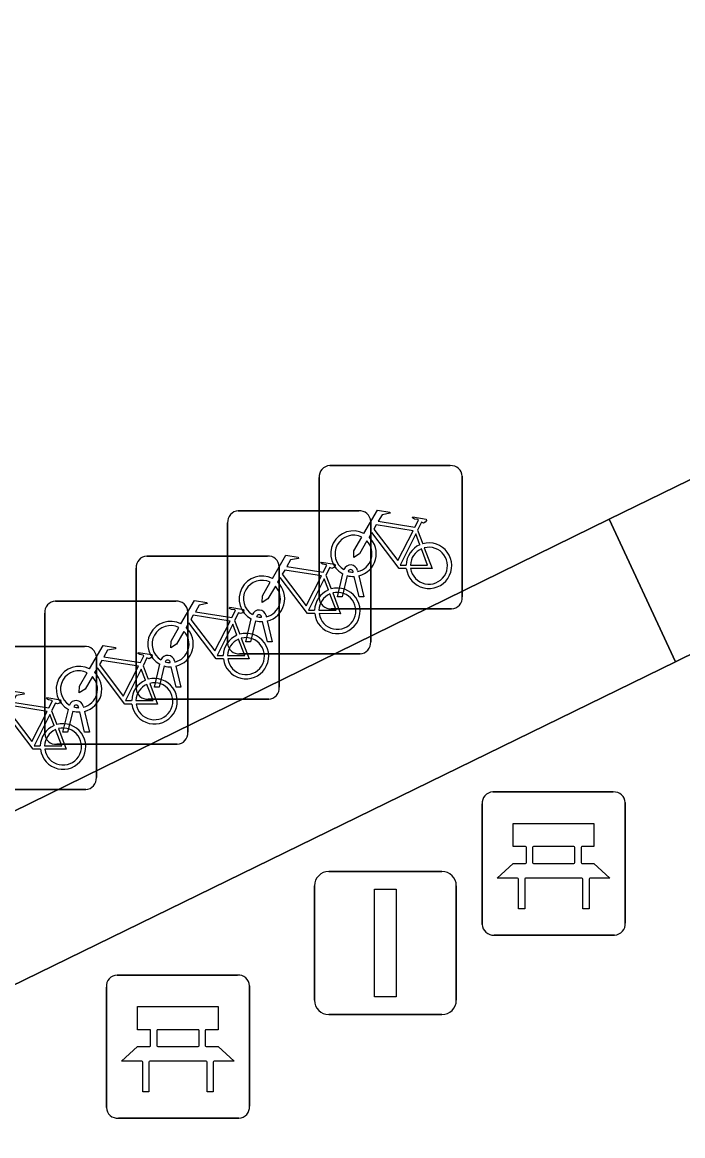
# Model space of a CAD drawing. Extents: x 160455 to 162082, y 388339 to 389736.
# Drawn here: x 160987.3 to 160991.91, y 388896.29 to 388904.06 of the extents above; entities that cross this region are included whole.
import ezdxf

# ---------------------------------------------------------------- set-up
doc = ezdxf.new("R2010")
doc.units = 0
for name, color, linetype in [('IMGEO_Bank', 7, 'Continuous'), ('IMGEO_Fietsenrek', 7, 'Continuous'), ('IMGEO_Lichtmast', 7, 'Continuous'), ('IMGEO_Voetgangersgebied_open', 7, 'Continuous'), ('IMGEO_Voetpad_open', 7, 'Continuous')]:
    doc.layers.add(name, color=color, linetype=linetype)

msp = doc.modelspace()

# ---------------------------------------------------------------- linework, layer by layer
at = {"layer": 'IMGEO_Bank'}
for p, q in [((160990.5809, 388898.6895), (160991.4218, 388898.6895)), ((160991.4218, 388898.6895), (160990.5809, 388898.6895)), ((160990.5065, 388897.7649), (160990.5065, 388898.6058)), ((160990.5065, 388898.6058), (160990.5065, 388897.7649)), ((160991.5055, 388898.6151), (160991.5055, 388897.7742)), ((160991.5055, 388897.7742), (160991.5055, 388898.6151)), ((160990.8151, 388898.1964), (160990.8151, 388898.3016)), ((160990.8587, 388898.3016), (160990.8587, 388898.1964)), ((160991.147, 388898.308), (160990.865, 388898.308)), ((160991.1533, 388898.1964), (160991.1533, 388898.3016)), ((160991.1969, 388898.3016), (160991.1969, 388898.1964)), ((160990.865, 388898.19), (160991.147, 388898.19)), ((160991.2028, 388898.0877), (160990.8097, 388898.0877)), ((160991.4311, 388897.6905), (160990.5902, 388897.6905)), ((160990.5902, 388897.6905), (160991.4311, 388897.6905)), ((160987.9579, 388897.4115), (160988.7988, 388897.4115)), ((160988.7988, 388897.4115), (160987.9579, 388897.4115)), ((160987.8835, 388896.4869), (160987.8835, 388897.3278)), ((160987.8835, 388897.3278), (160987.8835, 388896.4869)), ((160988.8825, 388897.3371), (160988.8825, 388896.4962)), ((160988.8825, 388896.4962), (160988.8825, 388897.3371)), ((160988.1921, 388896.9184), (160988.1921, 388897.0236)), ((160988.2357, 388897.0236), (160988.2357, 388896.9184)), ((160988.524, 388897.03), (160988.242, 388897.03)), ((160988.5303, 388896.9184), (160988.5303, 388897.0236)), ((160988.5739, 388897.0236), (160988.5739, 388896.9184)), ((160988.242, 388896.912), (160988.524, 388896.912)), ((160988.5798, 388896.8097), (160988.1867, 388896.8097)), ((160988.8081, 388896.4125), (160987.9672, 388896.4125)), ((160987.9672, 388896.4125), (160988.8081, 388896.4125))]:
    msp.add_line(p, q, dxfattribs=at)
for points in [[(160990.8087, 388898.308), (160990.7226, 388898.308), (160990.7226, 388898.469), (160991.2865, 388898.469), (160991.2865, 388898.308), (160991.2033, 388898.308)], [(160990.7534, 388898.0877), (160990.611, 388898.0877), (160990.7226, 388898.19), (160990.8087, 388898.19)], [(160991.2033, 388898.19), (160991.2865, 388898.19), (160991.3981, 388898.0877), (160991.2591, 388898.0877)], [(160990.8034, 388898.0813), (160990.8034, 388897.8738), (160990.7598, 388897.8738), (160990.7598, 388898.0813)], [(160991.2527, 388898.0813), (160991.2527, 388897.8738), (160991.2091, 388897.8738), (160991.2091, 388898.0813)], [(160988.1857, 388897.03), (160988.0996, 388897.03), (160988.0996, 388897.191), (160988.6635, 388897.191), (160988.6635, 388897.03), (160988.5803, 388897.03)], [(160988.1304, 388896.8097), (160987.988, 388896.8097), (160988.0996, 388896.912), (160988.1857, 388896.912)], [(160988.5803, 388896.912), (160988.6635, 388896.912), (160988.7751, 388896.8097), (160988.6361, 388896.8097)], [(160988.1804, 388896.8033), (160988.1804, 388896.5958), (160988.1368, 388896.5958), (160988.1368, 388896.8033)], [(160988.6297, 388896.8033), (160988.6297, 388896.5958), (160988.5861, 388896.5958), (160988.5861, 388896.8033)]]:
    msp.add_lwpolyline(points, dxfattribs=at)
for centre, radius, start, end in [((160990.5842, 388898.6116), 0.0779, 92.4484, 184.28452), ((160990.5842, 388898.6116), 0.0779, 92.4484, 184.28452), ((160991.4276, 388898.6118), 0.0779, 2.4484, 94.28452), ((160991.4276, 388898.6118), 0.0779, 2.4484, 94.28452), ((160990.8084, 388898.3013), 0.00671, 2.89567, 87.10433), ((160990.8654, 388898.3013), 0.00671, 92.89567, 177.10433), ((160991.1466, 388898.3013), 0.00671, 2.89567, 87.10433), ((160991.2036, 388898.3013), 0.00671, 92.89567, 177.10433), ((160990.8084, 388898.1967), 0.00671, 272.89567, 357.10433), ((160990.8654, 388898.1967), 0.00671, 182.89567, 267.10433), ((160991.1466, 388898.1967), 0.00671, 272.89567, 357.10433), ((160991.2036, 388898.1967), 0.00671, 182.89567, 267.10433), ((160990.7531, 388898.081), 0.00671, 2.89567, 87.10433), ((160990.8101, 388898.081), 0.00671, 92.89567, 177.10433), ((160991.2024, 388898.081), 0.00671, 2.89567, 87.10433), ((160991.2594, 388898.081), 0.00671, 92.89567, 177.10433), ((160991.4278, 388897.7684), 0.0779, 272.4484, 4.28452), ((160991.4278, 388897.7684), 0.0779, 272.4484, 4.28452), ((160990.5844, 388897.7682), 0.0779, 182.4484, 274.28452), ((160990.5844, 388897.7682), 0.0779, 182.4484, 274.28452), ((160987.9612, 388897.3336), 0.0779, 92.4484, 184.28452), ((160987.9612, 388897.3336), 0.0779, 92.4484, 184.28452), ((160988.8046, 388897.3338), 0.0779, 2.4484, 94.28452), ((160988.8046, 388897.3338), 0.0779, 2.4484, 94.28452), ((160988.1854, 388897.0233), 0.00671, 2.89567, 87.10433), ((160988.2424, 388897.0233), 0.00671, 92.89567, 177.10433), ((160988.5236, 388897.0233), 0.00671, 2.89567, 87.10433), ((160988.5806, 388897.0233), 0.00671, 92.89567, 177.10433), ((160988.1854, 388896.9187), 0.00671, 272.89567, 357.10433), ((160988.2424, 388896.9187), 0.00671, 182.89567, 267.10433), ((160988.5236, 388896.9187), 0.00671, 272.89567, 357.10433), ((160988.5806, 388896.9187), 0.00671, 182.89567, 267.10433), ((160988.1301, 388896.803), 0.00671, 2.89567, 87.10433), ((160988.1871, 388896.803), 0.00671, 92.89567, 177.10433), ((160988.5794, 388896.803), 0.00671, 2.89567, 87.10433), ((160988.6364, 388896.803), 0.00671, 92.89567, 177.10433), ((160987.9614, 388896.4902), 0.0779, 182.4484, 274.28452), ((160987.9614, 388896.4902), 0.0779, 182.4484, 274.28452), ((160988.8048, 388896.4904), 0.0779, 272.4484, 4.28452), ((160988.8048, 388896.4904), 0.0779, 272.4484, 4.28452)]:
    msp.add_arc(centre, radius, start, end, dxfattribs=at)
at = {"layer": 'IMGEO_Fietsenrek'}
for p, q in [((160989.4429, 388900.9675), (160990.2838, 388900.9675)), ((160990.2838, 388900.9675), (160989.4429, 388900.9675)), ((160989.3685, 388900.0429), (160989.3685, 388900.8838)), ((160989.3685, 388900.8838), (160989.3685, 388900.0429)), ((160990.3675, 388900.8931), (160990.3675, 388900.0522)), ((160990.3675, 388900.0522), (160990.3675, 388900.8931)), ((160988.8039, 388900.6525), (160989.6448, 388900.6525)), ((160989.6448, 388900.6525), (160988.8039, 388900.6525)), ((160988.7295, 388899.7279), (160988.7295, 388900.5688)), ((160988.7295, 388900.5688), (160988.7295, 388899.7279)), ((160989.7285, 388900.5781), (160989.7285, 388899.7372)), ((160989.7285, 388899.7372), (160989.7285, 388900.5781)), ((160990.0552, 388900.5172), (160990.0915, 388900.422)), ((160988.1659, 388900.3365), (160989.0068, 388900.3365)), ((160989.0068, 388900.3365), (160988.1659, 388900.3365)), ((160989.0905, 388900.2621), (160989.0905, 388899.4212)), ((160989.0905, 388899.4212), (160989.0905, 388900.2621)), ((160988.0915, 388899.4119), (160988.0915, 388900.2528)), ((160988.0915, 388900.2528), (160988.0915, 388899.4119)), ((160989.4162, 388900.2022), (160989.4525, 388900.107)), ((160989.4955, 388900.0523), (160989.5338, 388900.2123)), ((160989.5642, 388900.2001), (160989.5289, 388900.0523)), ((160989.6059, 388900.2239), (160989.6049, 388900.2282)), ((160989.647, 388900.0523), (160989.6131, 388900.194)), ((160989.6366, 388900.2354), (160989.6384, 388900.2275)), ((160989.6454, 388900.1983), (160989.6804, 388900.0523)), ((160987.5269, 388900.0215), (160988.3678, 388900.0215)), ((160988.3678, 388900.0215), (160987.5269, 388900.0215)), ((160989.5289, 388900.0523), (160989.4955, 388900.0523)), ((160989.6804, 388900.0523), (160989.647, 388900.0523)), ((160988.4515, 388899.9471), (160988.4515, 388899.1062)), ((160988.4515, 388899.1062), (160988.4515, 388899.9471)), ((160990.2931, 388899.9685), (160989.4522, 388899.9685)), ((160989.4522, 388899.9685), (160990.2931, 388899.9685)), ((160987.4525, 388899.0969), (160987.4525, 388899.9378)), ((160987.4525, 388899.9378), (160987.4525, 388899.0969)), ((160988.7782, 388899.8862), (160988.8145, 388899.791)), ((160988.8565, 388899.7373), (160988.8948, 388899.8973)), ((160988.9252, 388899.8851), (160988.8899, 388899.7373)), ((160988.9669, 388899.9089), (160988.9659, 388899.9132)), ((160989.008, 388899.7373), (160988.9741, 388899.879)), ((160988.9976, 388899.9204), (160988.9994, 388899.9125)), ((160989.0064, 388899.8833), (160989.0414, 388899.7373)), ((160988.8899, 388899.7373), (160988.8565, 388899.7373)), ((160989.0414, 388899.7373), (160989.008, 388899.7373)), ((160986.8889, 388899.7055), (160987.7298, 388899.7055)), ((160987.7298, 388899.7055), (160986.8889, 388899.7055)), ((160989.6541, 388899.6535), (160988.8132, 388899.6535)), ((160988.8132, 388899.6535), (160989.6541, 388899.6535)), ((160987.8135, 388899.6311), (160987.8135, 388898.7902)), ((160987.8135, 388898.7902), (160987.8135, 388899.6311)), ((160988.1392, 388899.5712), (160988.1755, 388899.476)), ((160988.2185, 388899.4213), (160988.2568, 388899.5813)), ((160988.2872, 388899.5691), (160988.2519, 388899.4213)), ((160988.3289, 388899.5929), (160988.3279, 388899.5972)), ((160988.37, 388899.4213), (160988.3361, 388899.563)), ((160988.3596, 388899.6044), (160988.3614, 388899.5965)), ((160988.3684, 388899.5673), (160988.4034, 388899.4213)), ((160988.2519, 388899.4213), (160988.2185, 388899.4213)), ((160988.4034, 388899.4213), (160988.37, 388899.4213)), ((160989.0161, 388899.3375), (160988.1752, 388899.3375)), ((160988.1752, 388899.3375), (160989.0161, 388899.3375)), ((160987.5012, 388899.2552), (160987.5375, 388899.16)), ((160987.5795, 388899.1063), (160987.6178, 388899.2663)), ((160987.6482, 388899.2541), (160987.6129, 388899.1063)), ((160987.6899, 388899.2779), (160987.6889, 388899.2822)), ((160987.731, 388899.1063), (160987.6971, 388899.248)), ((160987.7206, 388899.2894), (160987.7224, 388899.2815)), ((160987.7294, 388899.2523), (160987.7644, 388899.1063)), ((160987.6129, 388899.1063), (160987.5795, 388899.1063)), ((160987.7644, 388899.1063), (160987.731, 388899.1063)), ((160988.3771, 388899.0225), (160987.5362, 388899.0225)), ((160987.5362, 388899.0225), (160988.3771, 388899.0225)), ((160987.7391, 388898.7065), (160986.8982, 388898.7065)), ((160986.8982, 388898.7065), (160987.7391, 388898.7065))]:
    msp.add_line(p, q, dxfattribs=at)
for points in [[(160989.6811, 388900.4942), (160989.7758, 388900.6577), (160989.862, 388900.6439), (160989.8637, 388900.6352), (160989.8076, 388900.6243), (160989.7814, 388900.579), (160990.0366, 388900.5382)], [(160990.0366, 388900.5382), (160990.0616, 388900.587), (160990.0565, 388900.591), (160990.0333, 388900.5947), (160990.0206, 388900.6022), (160990.0196, 388900.6053), (160990.0218, 388900.6099), (160990.1166, 388900.5948), (160990.1189, 388900.5845), (160990.1095, 388900.5721), (160990.0971, 388900.5657), (160990.0826, 388900.5719), (160990.0552, 388900.5172)], [(160989.9768, 388900.2495), (160989.9271, 388900.2496), (160989.7364, 388900.5013), (160989.7174, 388900.4685)], [(160990.0237, 388900.513), (160989.7669, 388900.554), (160989.7502, 388900.5252), (160989.9172, 388900.3049), (160990.0237, 388900.513)], [(160990.0717, 388900.415), (160990.0424, 388900.4918), (160989.933, 388900.2737), (160989.9757, 388900.2736)], [(160989.7018, 388900.4417), (160989.6502, 388900.3525), (160989.6103, 388900.3265), (160989.6115, 388900.374), (160989.666, 388900.4682)], [(160989.0421, 388900.1792), (160989.1368, 388900.3427), (160989.223, 388900.3289), (160989.2247, 388900.3202), (160989.1686, 388900.3093), (160989.1424, 388900.264), (160989.3976, 388900.2232)], [(160990.0057, 388900.2735), (160990.1256, 388900.2733), (160990.0824, 388900.3869)], [(160990.1022, 388900.3938), (160990.1572, 388900.2492), (160990.0071, 388900.2495)], [(160989.3976, 388900.2232), (160989.4226, 388900.272), (160989.4175, 388900.276), (160989.3943, 388900.2797), (160989.3816, 388900.2872), (160989.3806, 388900.2903), (160989.3828, 388900.2949), (160989.4776, 388900.2798), (160989.4799, 388900.2695), (160989.4705, 388900.2571), (160989.4581, 388900.2507), (160989.4436, 388900.2569), (160989.4162, 388900.2022)], [(160989.3378, 388899.9345), (160989.2881, 388899.9346), (160989.0974, 388900.1863), (160989.0784, 388900.1535)], [(160989.3847, 388900.198), (160989.1279, 388900.239), (160989.1112, 388900.2102), (160989.2782, 388899.9899), (160989.3847, 388900.198)], [(160989.4327, 388900.1), (160989.4034, 388900.1768), (160989.294, 388899.9587), (160989.3367, 388899.9586)], [(160989.0628, 388900.1267), (160989.0112, 388900.0375), (160988.9713, 388900.0115), (160988.9725, 388900.059), (160989.027, 388900.1532)], [(160988.4041, 388899.8632), (160988.4988, 388900.0267), (160988.585, 388900.0129), (160988.5867, 388900.0042), (160988.5306, 388899.9933), (160988.5044, 388899.948), (160988.7596, 388899.9072)], [(160989.3667, 388899.9585), (160989.4866, 388899.9583), (160989.4434, 388900.0719)], [(160989.4632, 388900.0788), (160989.5182, 388899.9342), (160989.3681, 388899.9345)], [(160988.7596, 388899.9072), (160988.7846, 388899.956), (160988.7795, 388899.96), (160988.7563, 388899.9637), (160988.7436, 388899.9712), (160988.7426, 388899.9743), (160988.7448, 388899.9789), (160988.8396, 388899.9638), (160988.8419, 388899.9535), (160988.8325, 388899.9411), (160988.8201, 388899.9347), (160988.8056, 388899.9409), (160988.7782, 388899.8862)], [(160988.6998, 388899.6185), (160988.6501, 388899.6186), (160988.4594, 388899.8703), (160988.4404, 388899.8375)], [(160988.7467, 388899.882), (160988.4899, 388899.923), (160988.4732, 388899.8942), (160988.6402, 388899.6739), (160988.7467, 388899.882)], [(160988.4248, 388899.8107), (160988.3732, 388899.7215), (160988.3333, 388899.6955), (160988.3345, 388899.743), (160988.389, 388899.8372)], [(160988.7947, 388899.784), (160988.7654, 388899.8608), (160988.656, 388899.6427), (160988.6987, 388899.6426)], [(160987.7651, 388899.5482), (160987.8598, 388899.7117), (160987.946, 388899.6979), (160987.9477, 388899.6892), (160987.8916, 388899.6783), (160987.8654, 388899.633), (160988.1206, 388899.5922)], [(160988.7287, 388899.6425), (160988.8486, 388899.6423), (160988.8054, 388899.7559)], [(160988.8252, 388899.7628), (160988.8802, 388899.6182), (160988.7301, 388899.6185)], [(160988.1206, 388899.5922), (160988.1456, 388899.641), (160988.1405, 388899.645), (160988.1173, 388899.6487), (160988.1046, 388899.6562), (160988.1036, 388899.6593), (160988.1058, 388899.6639), (160988.2006, 388899.6488), (160988.2029, 388899.6385), (160988.1935, 388899.6261), (160988.1811, 388899.6197), (160988.1666, 388899.6259), (160988.1392, 388899.5712)], [(160988.0608, 388899.3035), (160988.0111, 388899.3036), (160987.8204, 388899.5553), (160987.8014, 388899.5225)], [(160988.1077, 388899.567), (160987.8509, 388899.608), (160987.8342, 388899.5792), (160988.0012, 388899.3589), (160988.1077, 388899.567)], [(160987.7858, 388899.4957), (160987.7342, 388899.4065), (160987.6943, 388899.3805), (160987.6955, 388899.428), (160987.75, 388899.5222)], [(160988.1557, 388899.469), (160988.1264, 388899.5458), (160988.017, 388899.3277), (160988.0597, 388899.3276)], [(160988.0897, 388899.3275), (160988.2096, 388899.3273), (160988.1664, 388899.4409)], [(160988.1862, 388899.4478), (160988.2412, 388899.3032), (160988.0911, 388899.3035)], [(160987.1271, 388899.2322), (160987.2218, 388899.3957), (160987.308, 388899.3819), (160987.3097, 388899.3732), (160987.2536, 388899.3623), (160987.2274, 388899.317), (160987.4826, 388899.2762)], [(160987.4826, 388899.2762), (160987.5076, 388899.325), (160987.5025, 388899.329), (160987.4793, 388899.3327), (160987.4666, 388899.3402), (160987.4656, 388899.3433), (160987.4678, 388899.3479), (160987.5626, 388899.3328), (160987.5649, 388899.3225), (160987.5555, 388899.3101), (160987.5431, 388899.3037), (160987.5286, 388899.3099), (160987.5012, 388899.2552)], [(160987.4697, 388899.251), (160987.2129, 388899.292), (160987.1962, 388899.2632), (160987.3632, 388899.0429), (160987.4697, 388899.251)], [(160987.4228, 388898.9875), (160987.3731, 388898.9876), (160987.1824, 388899.2393), (160987.1634, 388899.2065)], [(160987.5177, 388899.153), (160987.4884, 388899.2298), (160987.379, 388899.0117), (160987.4217, 388899.0116)], [(160987.4517, 388899.0115), (160987.5716, 388899.0113), (160987.5284, 388899.1249)], [(160987.5482, 388899.1318), (160987.6032, 388898.9872), (160987.4531, 388898.9875)]]:
    msp.add_lwpolyline(points, dxfattribs=at)
for centre, radius, start, end in [((160989.4462, 388900.8896), 0.0779, 92.4484, 184.28452), ((160989.4462, 388900.8896), 0.0779, 92.4484, 184.28452), ((160990.2896, 388900.8898), 0.0779, 2.4484, 94.28452), ((160990.2896, 388900.8898), 0.0779, 2.4484, 94.28452), ((160988.8072, 388900.5746), 0.0779, 92.4484, 184.28452), ((160988.8072, 388900.5746), 0.0779, 92.4484, 184.28452), ((160989.6506, 388900.5748), 0.0779, 2.4484, 94.28452), ((160989.6506, 388900.5748), 0.0779, 2.4484, 94.28452), ((160989.6081, 388900.3529), 0.159, 62.67661, 242.13685), ((160989.6081, 388900.3529), 0.129, 63.31916, 238.90302), ((160989.6081, 388900.3529), 0.129, 283.60429, 43.43025), ((160989.6081, 388900.3529), 0.159, 283.5766, 46.60424), ((160990.1347, 388900.2689), 0.159, 113.3408, 178.32165), ((160990.1347, 388900.2689), 0.159, 187.0065, 105.77075), ((160988.1692, 388900.2586), 0.0779, 92.4484, 184.28452), ((160988.1692, 388900.2586), 0.0779, 92.4484, 184.28452), ((160989.0126, 388900.2588), 0.0779, 2.4484, 94.28452), ((160989.0126, 388900.2588), 0.0779, 2.4484, 94.28452), ((160990.1347, 388900.2689), 0.129, 113.92302, 177.95563), ((160990.1347, 388900.2689), 0.129, 188.67146, 104.58832), ((160989.5879, 388900.2243), 0.0499, 12.8025, 158.69338), ((160988.9691, 388900.0379), 0.159, 62.67661, 242.13685), ((160989.6081, 388900.3529), 0.159, 253.99666, 271.78671), ((160989.5879, 388900.2243), 0.0174, 12.8025, 163.45023), ((160989.6081, 388900.3529), 0.129, 253.41502, 269.02044), ((160988.9691, 388900.0379), 0.129, 63.31916, 238.90302), ((160988.9691, 388900.0379), 0.129, 283.60429, 43.43025), ((160988.9691, 388900.0379), 0.159, 283.5766, 46.60424), ((160989.4957, 388899.9539), 0.159, 113.3408, 178.32165), ((160989.4957, 388899.9539), 0.159, 187.0065, 105.77075), ((160987.5302, 388899.9436), 0.0779, 92.4484, 184.28452), ((160987.5302, 388899.9436), 0.0779, 92.4484, 184.28452), ((160988.3736, 388899.9438), 0.0779, 2.4484, 94.28452), ((160988.3736, 388899.9438), 0.0779, 2.4484, 94.28452), ((160989.4957, 388899.9539), 0.129, 113.92302, 177.95563), ((160989.4957, 388899.9539), 0.129, 188.67146, 104.58832), ((160989.4464, 388900.0462), 0.0779, 182.4484, 274.28452), ((160989.4464, 388900.0462), 0.0779, 182.4484, 274.28452), ((160990.2898, 388900.0464), 0.0779, 272.4484, 4.28452), ((160990.2898, 388900.0464), 0.0779, 272.4484, 4.28452), ((160988.9489, 388899.9093), 0.0499, 12.8025, 158.69338), ((160988.3311, 388899.7219), 0.159, 62.67661, 242.13685), ((160988.9691, 388900.0379), 0.159, 253.99666, 271.78671), ((160988.9489, 388899.9093), 0.0174, 12.8025, 163.45023), ((160988.9691, 388900.0379), 0.129, 253.41502, 269.02044), ((160988.3311, 388899.7219), 0.129, 63.31916, 238.90302), ((160988.3311, 388899.7219), 0.129, 283.60429, 43.43025), ((160988.3311, 388899.7219), 0.159, 283.5766, 46.60424), ((160988.8577, 388899.6379), 0.159, 187.0065, 105.77075), ((160988.8577, 388899.6379), 0.159, 113.3408, 178.32165), ((160988.8577, 388899.6379), 0.129, 113.92302, 177.95563), ((160988.8074, 388899.7312), 0.0779, 182.4484, 274.28452), ((160988.8074, 388899.7312), 0.0779, 182.4484, 274.28452), ((160988.8577, 388899.6379), 0.129, 188.67146, 104.58832), ((160989.6508, 388899.7314), 0.0779, 272.4484, 4.28452), ((160989.6508, 388899.7314), 0.0779, 272.4484, 4.28452), ((160987.7356, 388899.6278), 0.0779, 2.4484, 94.28452), ((160987.7356, 388899.6278), 0.0779, 2.4484, 94.28452), ((160988.3109, 388899.5933), 0.0499, 12.8025, 158.69338), ((160987.6921, 388899.4069), 0.159, 62.67661, 242.13685), ((160988.3311, 388899.7219), 0.159, 253.99666, 271.78671), ((160988.3109, 388899.5933), 0.0174, 12.8025, 163.45023), ((160988.3311, 388899.7219), 0.129, 253.41502, 269.02044), ((160987.6921, 388899.4069), 0.129, 63.31916, 238.90302), ((160987.6921, 388899.4069), 0.129, 283.60429, 43.43025), ((160987.6921, 388899.4069), 0.159, 283.5766, 46.60424), ((160988.2187, 388899.3229), 0.159, 187.0065, 105.77075), ((160988.2187, 388899.3229), 0.159, 113.3408, 178.32165), ((160988.2187, 388899.3229), 0.129, 113.92302, 177.95563), ((160988.2187, 388899.3229), 0.129, 188.67146, 104.58832), ((160988.1694, 388899.4152), 0.0779, 182.4484, 274.28452), ((160988.1694, 388899.4152), 0.0779, 182.4484, 274.28452), ((160989.0128, 388899.4154), 0.0779, 272.4484, 4.28452), ((160989.0128, 388899.4154), 0.0779, 272.4484, 4.28452), ((160987.6719, 388899.2783), 0.0499, 12.8025, 158.69338), ((160987.6921, 388899.4069), 0.159, 253.99666, 271.78671), ((160987.6719, 388899.2783), 0.0174, 12.8025, 163.45023), ((160987.6921, 388899.4069), 0.129, 253.41502, 269.02044), ((160987.5807, 388899.0069), 0.159, 187.0065, 105.77075), ((160987.5807, 388899.0069), 0.159, 113.3408, 178.32165), ((160987.5807, 388899.0069), 0.129, 113.92302, 177.95563), ((160987.5304, 388899.1002), 0.0779, 182.4484, 274.28452), ((160987.5304, 388899.1002), 0.0779, 182.4484, 274.28452), ((160987.5807, 388899.0069), 0.129, 188.67146, 104.58832), ((160988.3738, 388899.1004), 0.0779, 272.4484, 4.28452), ((160988.3738, 388899.1004), 0.0779, 272.4484, 4.28452), ((160987.7358, 388898.7844), 0.0779, 272.4484, 4.28452), ((160987.7358, 388898.7844), 0.0779, 272.4484, 4.28452)]:
    msp.add_arc(centre, radius, start, end, dxfattribs=at)
at = {"layer": 'IMGEO_Lichtmast'}
for p, q in [((160989.4361, 388898.1345), (160990.2259, 388898.1345)), ((160990.2259, 388898.1345), (160989.4361, 388898.1345)), ((160989.3361, 388897.2355), (160989.3361, 388898.0345)), ((160989.3361, 388898.0345), (160989.3361, 388897.2355)), ((160990.3259, 388898.0345), (160990.3259, 388897.2355)), ((160990.3259, 388897.2355), (160990.3259, 388898.0345)), ((160990.2259, 388897.1355), (160989.4361, 388897.1355)), ((160989.4361, 388897.1355), (160990.2259, 388897.1355))]:
    msp.add_line(p, q, dxfattribs=at)
msp.add_lwpolyline([(160989.756, 388898.01), (160989.906, 388898.01), (160989.906, 388897.26), (160989.756, 388897.26), (160989.756, 388898.01)], dxfattribs=at)
for centre, start, end in [((160989.4361, 388898.0345), 90, 180), ((160989.4361, 388898.0345), 90, 180), ((160990.2259, 388898.0345), 0, 90), ((160990.2259, 388898.0345), 360, 90), ((160989.4361, 388897.2355), 180, 270), ((160989.4361, 388897.2355), 180, 270), ((160990.2259, 388897.2355), 270, 0), ((160990.2259, 388897.2355), 270, 0)]:
    msp.add_arc(centre, 0.1, start, end, dxfattribs=at)
at = {"layer": 'IMGEO_Voetgangersgebied_open'}
for points in [[(160979.521, 388894.789), (160984.918, 388897.412), (160986.592, 388898.238), (160991.392, 388900.594), (160997.866, 388903.75), (160999.002, 388904.317), (161000, 388904.803), (161004.349, 388906.921), (161008.648, 388909.038), (161011.034, 388904.127), (161013.7, 388898.708), (161014.199, 388897.674), (161017.132, 388891.713)], [(161015.666, 388892.264), (161013.227, 388897.198), (161010.41, 388903.012), (161010.063, 388903.661), (161008.17, 388907.587), (161004.808, 388905.955), (161003.376, 388905.234), (161000, 388903.599), (160998.317, 388902.784), (160991.855, 388899.597), (160985.389, 388896.441), (160979.97, 388893.785)]]:
    msp.add_lwpolyline(points, dxfattribs=at)
at = {"layer": 'IMGEO_Voetpad_open'}
for points in [[(160991.855, 388899.597), (160998.317, 388902.784), (160997.866, 388903.75), (160991.392, 388900.594)], [(160991.855, 388899.597), (160991.392, 388900.594), (160986.592, 388898.238), (160984.918, 388897.412), (160985.389, 388896.441)]]:
    msp.add_lwpolyline(points, close=True, dxfattribs=at)

doc.saveas('drawing.dxf')
